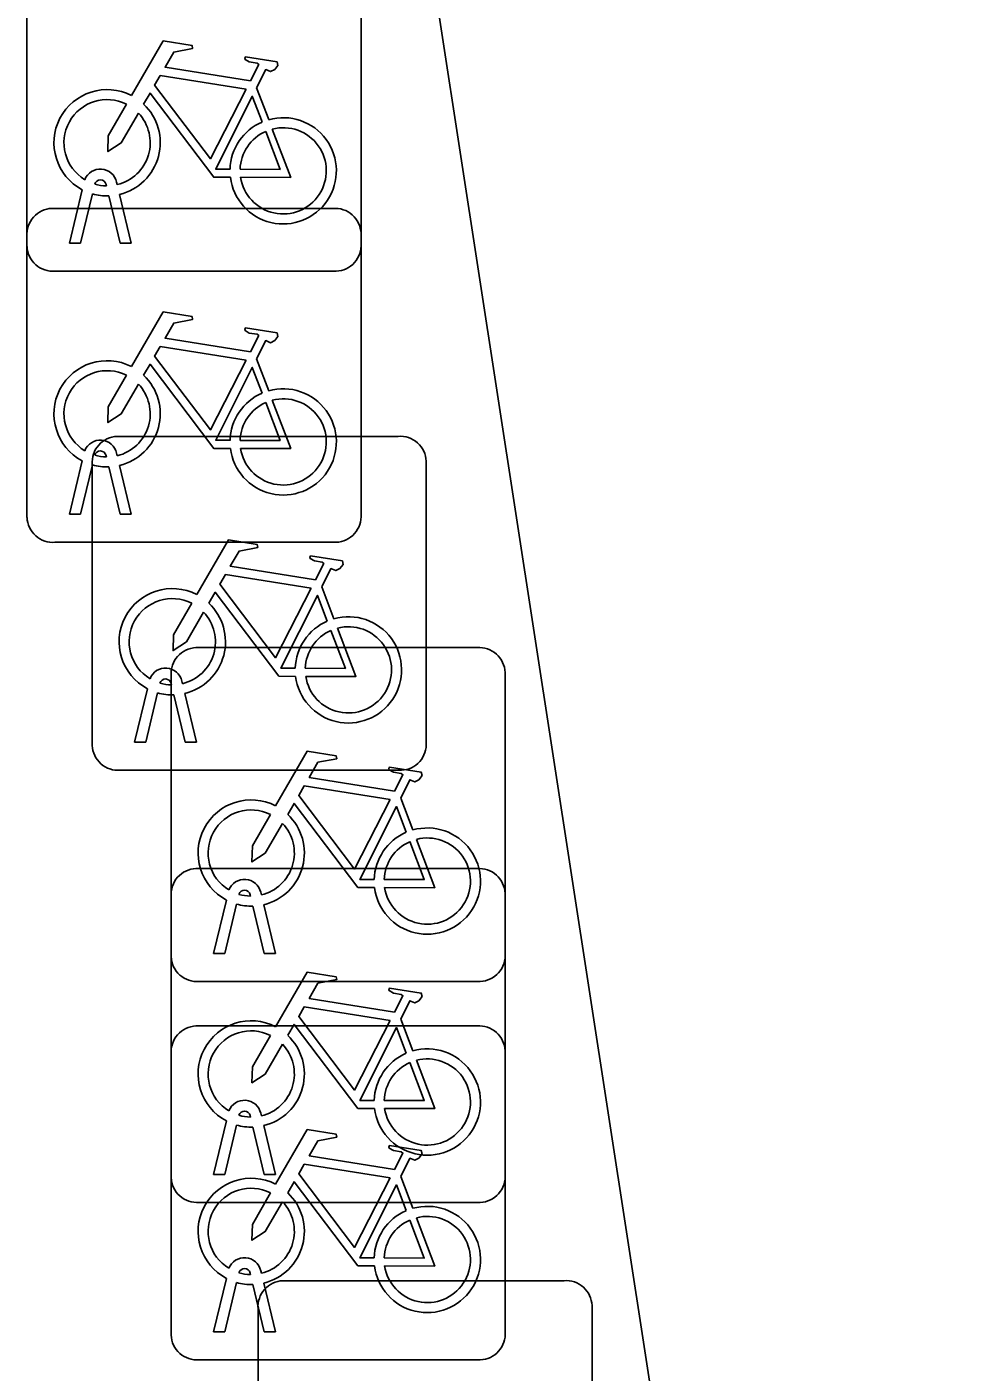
# Model space of a CAD drawing. Extents: x 158038 to 159242, y 380133 to 381214.
# Drawn here: x 158756.877 to 158759.689, y 381071.161 to 381075.185 of the extents above; entities that cross this region are included whole.
import ezdxf

# ---------------------------------------------------------------- set-up
doc = ezdxf.new("R2010")
doc.units = 0
doc.layers.add('IMGEO_Fietsenrek', color=7, linetype='Continuous')
doc.layers.add('IMGEO_Rijbaan_lokaal_open', color=7, linetype='Continuous')

msp = doc.modelspace()

# ---------------------------------------------------------------- linework, layer by layer
at = {"layer": 'IMGEO_Fietsenrek'}
for p, q in [((158756.8775, 381074.5289), (158756.8775, 381075.3698)), ((158756.8775, 381075.3698), (158756.8775, 381074.5289)), ((158757.8765, 381075.3791), (158757.8765, 381074.5382)), ((158757.8765, 381074.5382), (158757.8765, 381075.3791)), ((158757.5642, 381075.0032), (158757.6005, 381074.908)), ((158757.1149, 381074.7099), (158757.1139, 381074.7142)), ((158757.1456, 381074.7214), (158757.1474, 381074.7135)), ((158757.0045, 381074.5383), (158757.0428, 381074.6983)), ((158757.0732, 381074.6861), (158757.0379, 381074.5383)), ((158757.156, 381074.5383), (158757.1221, 381074.68)), ((158757.1544, 381074.6843), (158757.1894, 381074.5383)), ((158756.9519, 381074.6425), (158757.7928, 381074.6425)), ((158757.7928, 381074.6425), (158756.9519, 381074.6425)), ((158756.8775, 381073.7179), (158756.8775, 381074.5588)), ((158756.8775, 381074.5588), (158756.8775, 381073.7179)), ((158757.8765, 381074.5681), (158757.8765, 381073.7272)), ((158757.8765, 381073.7272), (158757.8765, 381074.5681)), ((158757.0379, 381074.5383), (158757.0045, 381074.5383)), ((158757.1894, 381074.5383), (158757.156, 381074.5383)), ((158757.8021, 381074.4545), (158756.9612, 381074.4545)), ((158756.9612, 381074.4545), (158757.8021, 381074.4545)), ((158757.5642, 381074.1922), (158757.6005, 381074.097)), ((158757.1469, 381073.9605), (158757.9878, 381073.9605)), ((158757.9878, 381073.9605), (158757.1469, 381073.9605)), ((158757.1456, 381073.9104), (158757.1474, 381073.9025)), ((158757.0045, 381073.7273), (158757.0428, 381073.8873)), ((158757.0732, 381073.8751), (158757.0379, 381073.7273)), ((158757.0725, 381073.0359), (158757.0725, 381073.8768)), ((158757.0725, 381073.8768), (158757.0725, 381073.0359)), ((158757.1149, 381073.8989), (158757.1139, 381073.9032)), ((158757.156, 381073.7273), (158757.1221, 381073.869)), ((158757.1544, 381073.8733), (158757.1894, 381073.7273)), ((158758.0715, 381073.8861), (158758.0715, 381073.0452)), ((158758.0715, 381073.0452), (158758.0715, 381073.8861)), ((158757.0379, 381073.7273), (158757.0045, 381073.7273)), ((158757.1894, 381073.7273), (158757.156, 381073.7273)), ((158757.8021, 381073.6435), (158756.9612, 381073.6435)), ((158756.9612, 381073.6435), (158757.8021, 381073.6435)), ((158757.7592, 381073.5102), (158757.7955, 381073.415)), ((158757.3829, 381073.3285), (158758.2238, 381073.3285)), ((158758.2238, 381073.3285), (158757.3829, 381073.3285)), ((158757.3085, 381072.4039), (158757.3085, 381073.2448)), ((158757.3085, 381073.2448), (158757.3085, 381072.4039)), ((158757.3406, 381073.2284), (158757.3424, 381073.2205)), ((158758.3075, 381073.2541), (158758.3075, 381072.4132)), ((158758.3075, 381072.4132), (158758.3075, 381073.2541)), ((158757.1995, 381073.0453), (158757.2378, 381073.2053)), ((158757.2682, 381073.1931), (158757.2329, 381073.0453)), ((158757.3099, 381073.2169), (158757.3089, 381073.2212)), ((158757.351, 381073.0453), (158757.3171, 381073.187)), ((158757.3494, 381073.1913), (158757.3844, 381073.0453)), ((158757.2329, 381073.0453), (158757.1995, 381073.0453)), ((158757.3844, 381073.0453), (158757.351, 381073.0453)), ((158757.9971, 381072.9615), (158757.1562, 381072.9615)), ((158757.1562, 381072.9615), (158757.9971, 381072.9615)), ((158757.9952, 381072.8782), (158758.0315, 381072.783)), ((158757.3829, 381072.6675), (158758.2238, 381072.6675)), ((158758.2238, 381072.6675), (158757.3829, 381072.6675)), ((158757.3085, 381071.7429), (158757.3085, 381072.5838)), ((158757.3085, 381072.5838), (158757.3085, 381071.7429)), ((158757.5459, 381072.5849), (158757.5449, 381072.5892)), ((158757.5766, 381072.5964), (158757.5784, 381072.5885)), ((158758.3075, 381072.5931), (158758.3075, 381071.7522)), ((158758.3075, 381071.7522), (158758.3075, 381072.5931)), ((158757.4355, 381072.4133), (158757.4738, 381072.5733)), ((158757.5042, 381072.5611), (158757.4689, 381072.4133)), ((158757.587, 381072.4133), (158757.5531, 381072.555)), ((158757.5854, 381072.5593), (158757.6204, 381072.4133)), ((158757.4689, 381072.4133), (158757.4355, 381072.4133)), ((158757.6204, 381072.4133), (158757.587, 381072.4133)), ((158758.2331, 381072.3295), (158757.3922, 381072.3295)), ((158757.3922, 381072.3295), (158758.2331, 381072.3295)), ((158757.3829, 381072.1965), (158758.2238, 381072.1965)), ((158758.2238, 381072.1965), (158757.3829, 381072.1965)), ((158757.9952, 381072.2172), (158758.0315, 381072.122)), ((158757.3085, 381071.2719), (158757.3085, 381072.1128)), ((158757.3085, 381072.1128), (158757.3085, 381071.2719)), ((158758.3075, 381072.1221), (158758.3075, 381071.2812)), ((158758.3075, 381071.2812), (158758.3075, 381072.1221)), ((158757.4355, 381071.7523), (158757.4738, 381071.9123)), ((158757.5042, 381071.9001), (158757.4689, 381071.7523)), ((158757.5459, 381071.9239), (158757.5449, 381071.9282)), ((158757.5766, 381071.9354), (158757.5784, 381071.9275)), ((158757.5854, 381071.8983), (158757.6204, 381071.7523)), ((158757.587, 381071.7523), (158757.5531, 381071.894)), ((158757.4689, 381071.7523), (158757.4355, 381071.7523)), ((158757.6204, 381071.7523), (158757.587, 381071.7523)), ((158757.9952, 381071.7462), (158758.0315, 381071.651)), ((158758.2331, 381071.6685), (158757.3922, 381071.6685)), ((158757.3922, 381071.6685), (158758.2331, 381071.6685)), ((158757.5459, 381071.4529), (158757.5449, 381071.4572)), ((158757.5766, 381071.4644), (158757.5784, 381071.4565)), ((158757.4355, 381071.2813), (158757.4738, 381071.4413)), ((158757.5042, 381071.4291), (158757.4689, 381071.2813)), ((158757.587, 381071.2813), (158757.5531, 381071.423)), ((158757.5854, 381071.4273), (158757.6204, 381071.2813)), ((158757.6429, 381071.4345), (158758.4838, 381071.4345)), ((158758.4838, 381071.4345), (158757.6429, 381071.4345)), ((158757.5685, 381070.5099), (158757.5685, 381071.3508)), ((158757.5685, 381071.3508), (158757.5685, 381070.5099)), ((158758.5675, 381071.3601), (158758.5675, 381070.5192)), ((158758.5675, 381070.5192), (158758.5675, 381071.3601)), ((158757.4689, 381071.2813), (158757.4355, 381071.2813)), ((158757.6204, 381071.2813), (158757.587, 381071.2813)), ((158758.2331, 381071.1975), (158757.3922, 381071.1975)), ((158757.3922, 381071.1975), (158758.2331, 381071.1975))]:
    msp.add_line(p, q, dxfattribs=at)
for points in [[(158757.1901, 381074.9802), (158757.2848, 381075.1437), (158757.371, 381075.1299), (158757.3727, 381075.1212), (158757.3166, 381075.1103), (158757.2904, 381075.065), (158757.5456, 381075.0242)], [(158757.5456, 381075.0242), (158757.5706, 381075.073), (158757.5655, 381075.077), (158757.5423, 381075.0807), (158757.5296, 381075.0882), (158757.5286, 381075.0913), (158757.5308, 381075.0959), (158757.6256, 381075.0808), (158757.6279, 381075.0705), (158757.6185, 381075.0581), (158757.6061, 381075.0517), (158757.5916, 381075.0579), (158757.5642, 381075.0032)], [(158757.5327, 381074.999), (158757.2759, 381075.04), (158757.2592, 381075.0112), (158757.4262, 381074.7909), (158757.5327, 381074.999)], [(158757.4858, 381074.7355), (158757.4361, 381074.7356), (158757.2454, 381074.9873), (158757.2264, 381074.9545)], [(158757.5807, 381074.901), (158757.5514, 381074.9778), (158757.442, 381074.7597), (158757.4847, 381074.7596)], [(158757.2108, 381074.9277), (158757.1592, 381074.8385), (158757.1193, 381074.8125), (158757.1205, 381074.86), (158757.175, 381074.9542)], [(158757.6112, 381074.8798), (158757.6662, 381074.7352), (158757.5161, 381074.7355)], [(158757.5147, 381074.7595), (158757.6346, 381074.7593), (158757.5914, 381074.8729)], [(158757.1901, 381074.1692), (158757.2848, 381074.3327), (158757.371, 381074.3189), (158757.3727, 381074.3102), (158757.3166, 381074.2993), (158757.2904, 381074.254), (158757.5456, 381074.2132)], [(158757.5456, 381074.2132), (158757.5706, 381074.262), (158757.5655, 381074.266), (158757.5423, 381074.2697), (158757.5296, 381074.2772), (158757.5286, 381074.2803), (158757.5308, 381074.2849), (158757.6256, 381074.2698), (158757.6279, 381074.2595), (158757.6185, 381074.2471), (158757.6061, 381074.2407), (158757.5916, 381074.2469), (158757.5642, 381074.1922)], [(158757.5327, 381074.188), (158757.2759, 381074.229), (158757.2592, 381074.2002), (158757.4262, 381073.9799), (158757.5327, 381074.188)], [(158757.4858, 381073.9245), (158757.4361, 381073.9246), (158757.2454, 381074.1763), (158757.2264, 381074.1435)], [(158757.5807, 381074.09), (158757.5514, 381074.1668), (158757.442, 381073.9487), (158757.4847, 381073.9486)], [(158757.2108, 381074.1167), (158757.1592, 381074.0275), (158757.1193, 381074.0015), (158757.1205, 381074.049), (158757.175, 381074.1432)], [(158757.5147, 381073.9485), (158757.6346, 381073.9483), (158757.5914, 381074.0619)], [(158757.6112, 381074.0688), (158757.6662, 381073.9242), (158757.5161, 381073.9245)], [(158757.3851, 381073.4872), (158757.4798, 381073.6507), (158757.566, 381073.6369), (158757.5677, 381073.6282), (158757.5116, 381073.6173), (158757.4854, 381073.572), (158757.7406, 381073.5312)], [(158757.7406, 381073.5312), (158757.7656, 381073.58), (158757.7605, 381073.584), (158757.7373, 381073.5877), (158757.7246, 381073.5952), (158757.7236, 381073.5983), (158757.7258, 381073.6029), (158757.8206, 381073.5878), (158757.8229, 381073.5775), (158757.8135, 381073.5651), (158757.8011, 381073.5587), (158757.7866, 381073.5649), (158757.7592, 381073.5102)], [(158757.7277, 381073.506), (158757.4709, 381073.547), (158757.4542, 381073.5182), (158757.6212, 381073.2979), (158757.7277, 381073.506)], [(158757.6808, 381073.2425), (158757.6311, 381073.2426), (158757.4404, 381073.4943), (158757.4214, 381073.4615)], [(158757.7757, 381073.408), (158757.7464, 381073.4848), (158757.637, 381073.2667), (158757.6797, 381073.2666)], [(158757.4058, 381073.4347), (158757.3542, 381073.3455), (158757.3143, 381073.3195), (158757.3155, 381073.367), (158757.37, 381073.4612)], [(158757.8062, 381073.3868), (158757.8612, 381073.2422), (158757.7111, 381073.2425)], [(158757.7097, 381073.2665), (158757.8296, 381073.2663), (158757.7864, 381073.3799)], [(158757.6211, 381072.8552), (158757.7158, 381073.0187), (158757.802, 381073.0049), (158757.8037, 381072.9962), (158757.7476, 381072.9853), (158757.7214, 381072.94), (158757.9766, 381072.8992)], [(158757.9766, 381072.8992), (158758.0016, 381072.948), (158757.9965, 381072.952), (158757.9733, 381072.9557), (158757.9606, 381072.9632), (158757.9596, 381072.9663), (158757.9618, 381072.9709), (158758.0566, 381072.9558), (158758.0589, 381072.9455), (158758.0495, 381072.9331), (158758.0371, 381072.9267), (158758.0226, 381072.9329), (158757.9952, 381072.8782)], [(158757.9637, 381072.874), (158757.7069, 381072.915), (158757.6902, 381072.8862), (158757.8572, 381072.6659), (158757.9637, 381072.874)], [(158757.9168, 381072.6105), (158757.8671, 381072.6106), (158757.6764, 381072.8623), (158757.6574, 381072.8295)], [(158757.6418, 381072.8027), (158757.5902, 381072.7135), (158757.5503, 381072.6875), (158757.5515, 381072.735), (158757.606, 381072.8292)], [(158758.0117, 381072.776), (158757.9824, 381072.8528), (158757.873, 381072.6347), (158757.9157, 381072.6346)], [(158757.9457, 381072.6345), (158758.0656, 381072.6343), (158758.0224, 381072.7479)], [(158758.0422, 381072.7548), (158758.0972, 381072.6102), (158757.9471, 381072.6105)], [(158757.6211, 381072.1942), (158757.7158, 381072.3577), (158757.802, 381072.3439), (158757.8037, 381072.3352), (158757.7476, 381072.3243), (158757.7214, 381072.279), (158757.9766, 381072.2382)], [(158757.9766, 381072.2382), (158758.0016, 381072.287), (158757.9965, 381072.291), (158757.9733, 381072.2947), (158757.9606, 381072.3022), (158757.9596, 381072.3053), (158757.9618, 381072.3099), (158758.0566, 381072.2948), (158758.0589, 381072.2845), (158758.0495, 381072.2721), (158758.0371, 381072.2657), (158758.0226, 381072.2719), (158757.9952, 381072.2172)], [(158757.9637, 381072.213), (158757.7069, 381072.254), (158757.6902, 381072.2252), (158757.8572, 381072.0049), (158757.9637, 381072.213)], [(158757.9168, 381071.9495), (158757.8671, 381071.9496), (158757.6764, 381072.2013), (158757.6574, 381072.1685)], [(158758.0117, 381072.115), (158757.9824, 381072.1918), (158757.873, 381071.9737), (158757.9157, 381071.9736)], [(158757.6418, 381072.1417), (158757.5902, 381072.0525), (158757.5503, 381072.0265), (158757.5515, 381072.074), (158757.606, 381072.1682)], [(158757.9457, 381071.9735), (158758.0656, 381071.9733), (158758.0224, 381072.0869)], [(158758.0422, 381072.0938), (158758.0972, 381071.9492), (158757.9471, 381071.9495)], [(158757.6211, 381071.7232), (158757.7158, 381071.8867), (158757.802, 381071.8729), (158757.8037, 381071.8642), (158757.7476, 381071.8533), (158757.7214, 381071.808), (158757.9766, 381071.7672)], [(158757.9766, 381071.7672), (158758.0016, 381071.816), (158757.9965, 381071.82), (158757.9733, 381071.8237), (158757.9606, 381071.8312), (158757.9596, 381071.8343), (158757.9618, 381071.8389), (158758.0566, 381071.8238), (158758.0589, 381071.8135), (158758.0495, 381071.8011), (158758.0371, 381071.7947), (158758.0226, 381071.8009), (158757.9952, 381071.7462)], [(158757.9637, 381071.742), (158757.7069, 381071.783), (158757.6902, 381071.7542), (158757.8572, 381071.5339), (158757.9637, 381071.742)], [(158757.6418, 381071.6707), (158757.5902, 381071.5815), (158757.5503, 381071.5555), (158757.5515, 381071.603), (158757.606, 381071.6972)], [(158757.9168, 381071.4785), (158757.8671, 381071.4786), (158757.6764, 381071.7303), (158757.6574, 381071.6975)], [(158758.0117, 381071.644), (158757.9824, 381071.7208), (158757.873, 381071.5027), (158757.9157, 381071.5026)], [(158757.9457, 381071.5025), (158758.0656, 381071.5023), (158758.0224, 381071.6159)], [(158758.0422, 381071.6228), (158758.0972, 381071.4782), (158757.9471, 381071.4785)]]:
    msp.add_lwpolyline(points, dxfattribs=at)
for centre, radius, start, end in [((158757.1171, 381074.8389), 0.159, 62.6766, 242.1369), ((158757.1171, 381074.8389), 0.129, 63.3192, 238.903), ((158757.1171, 381074.8389), 0.129, 283.6043, 43.4302), ((158757.1171, 381074.8389), 0.159, 283.5766, 46.6042), ((158757.6437, 381074.7549), 0.159, 113.3408, 178.3217), ((158757.6437, 381074.7549), 0.159, 187.0065, 105.7708), ((158757.6437, 381074.7549), 0.129, 188.6715, 104.5883), ((158757.6437, 381074.7549), 0.129, 113.923, 177.9556), ((158757.0969, 381074.7103), 0.0499, 12.8025, 158.6934), ((158757.0969, 381074.7103), 0.0174, 12.8025, 163.4502), ((158757.1171, 381074.8389), 0.129, 253.415, 269.0204), ((158757.1171, 381074.8389), 0.159, 253.9967, 271.7867), ((158756.9552, 381074.5646), 0.0779, 92.4484, 184.2845), ((158756.9552, 381074.5646), 0.0779, 92.4484, 184.2845), ((158757.7986, 381074.5648), 0.0779, 2.4484, 94.2845), ((158757.7986, 381074.5648), 0.0779, 2.4484, 94.2845), ((158756.9554, 381074.5322), 0.0779, 182.4484, 274.2845), ((158756.9554, 381074.5322), 0.0779, 182.4484, 274.2845), ((158757.7988, 381074.5324), 0.0779, 272.4484, 4.2845), ((158757.7988, 381074.5324), 0.0779, 272.4484, 4.2845), ((158757.1171, 381074.0279), 0.159, 62.6766, 242.1369), ((158757.1171, 381074.0279), 0.129, 63.3192, 238.903), ((158757.1171, 381074.0279), 0.129, 283.6043, 43.4302), ((158757.1171, 381074.0279), 0.159, 283.5766, 46.6042), ((158757.6437, 381073.9439), 0.159, 113.3408, 178.3217), ((158757.6437, 381073.9439), 0.159, 187.0065, 105.7708), ((158757.6437, 381073.9439), 0.129, 188.6715, 104.5883), ((158757.6437, 381073.9439), 0.129, 113.923, 177.9556), ((158757.0969, 381073.8993), 0.0499, 12.8025, 158.6934), ((158757.1502, 381073.8826), 0.0779, 92.4484, 184.2845), ((158757.1502, 381073.8826), 0.0779, 92.4484, 184.2845), ((158757.9936, 381073.8828), 0.0779, 2.4484, 94.2845), ((158757.9936, 381073.8828), 0.0779, 2.4484, 94.2845), ((158757.0969, 381073.8993), 0.0174, 12.8025, 163.4502), ((158757.1171, 381074.0279), 0.159, 253.9967, 271.7867), ((158757.1171, 381074.0279), 0.129, 253.415, 269.0204), ((158756.9554, 381073.7212), 0.0779, 182.4484, 274.2845), ((158756.9554, 381073.7212), 0.0779, 182.4484, 274.2845), ((158757.7988, 381073.7214), 0.0779, 272.4484, 4.2845), ((158757.7988, 381073.7214), 0.0779, 272.4484, 4.2845), ((158757.3121, 381073.3459), 0.159, 62.6766, 242.1369), ((158757.3121, 381073.3459), 0.129, 63.3192, 238.903), ((158757.3121, 381073.3459), 0.129, 283.6043, 43.4302), ((158757.3121, 381073.3459), 0.159, 283.5766, 46.6042), ((158757.8387, 381073.2619), 0.159, 113.3408, 178.3217), ((158757.8387, 381073.2619), 0.159, 187.0065, 105.7708), ((158757.8387, 381073.2619), 0.129, 188.6715, 104.5883), ((158757.8387, 381073.2619), 0.129, 113.923, 177.9556), ((158757.3862, 381073.2506), 0.0779, 92.4484, 184.2845), ((158757.3862, 381073.2506), 0.0779, 92.4484, 184.2845), ((158758.2296, 381073.2508), 0.0779, 2.4484, 94.2845), ((158758.2296, 381073.2508), 0.0779, 2.4484, 94.2845), ((158757.2919, 381073.2173), 0.0499, 12.8025, 158.6934), ((158757.2919, 381073.2173), 0.0174, 12.8025, 163.4502), ((158757.3121, 381073.3459), 0.159, 253.9967, 271.7867), ((158757.3121, 381073.3459), 0.129, 253.415, 269.0204), ((158757.1504, 381073.0392), 0.0779, 182.4484, 274.2845), ((158757.1504, 381073.0392), 0.0779, 182.4484, 274.2845), ((158757.9938, 381073.0394), 0.0779, 272.4484, 4.2845), ((158757.9938, 381073.0394), 0.0779, 272.4484, 4.2845), ((158757.5481, 381072.7139), 0.159, 62.6766, 242.1369), ((158757.5481, 381072.7139), 0.129, 63.3192, 238.903), ((158757.5481, 381072.7139), 0.159, 283.5766, 46.6042), ((158757.5481, 381072.7139), 0.129, 283.6043, 43.4302), ((158758.0747, 381072.6299), 0.159, 187.0065, 105.7708), ((158758.0747, 381072.6299), 0.159, 113.3408, 178.3217), ((158758.0747, 381072.6299), 0.129, 113.923, 177.9556), ((158758.0747, 381072.6299), 0.129, 188.6715, 104.5883), ((158757.3862, 381072.5896), 0.0779, 92.4484, 184.2845), ((158757.3862, 381072.5896), 0.0779, 92.4484, 184.2845), ((158758.2296, 381072.5898), 0.0779, 2.4484, 94.2845), ((158758.2296, 381072.5898), 0.0779, 2.4484, 94.2845), ((158757.5279, 381072.5853), 0.0499, 12.8025, 158.6934), ((158757.5279, 381072.5853), 0.0174, 12.8025, 163.4502), ((158757.5481, 381072.7139), 0.129, 253.415, 269.0204), ((158757.5481, 381072.7139), 0.159, 253.9967, 271.7867), ((158757.3864, 381072.4072), 0.0779, 182.4484, 274.2845), ((158757.3864, 381072.4072), 0.0779, 182.4484, 274.2845), ((158758.2298, 381072.4074), 0.0779, 272.4484, 4.2845), ((158758.2298, 381072.4074), 0.0779, 272.4484, 4.2845), ((158757.3862, 381072.1186), 0.0779, 92.4484, 184.2845), ((158757.3862, 381072.1186), 0.0779, 92.4484, 184.2845), ((158757.5481, 381072.0529), 0.159, 62.6766, 242.1369), ((158757.5481, 381072.0529), 0.129, 63.3192, 238.903), ((158758.2296, 381072.1188), 0.0779, 2.4484, 94.2845), ((158758.2296, 381072.1188), 0.0779, 2.4484, 94.2845), ((158757.5481, 381072.0529), 0.129, 283.6043, 43.4302), ((158757.5481, 381072.0529), 0.159, 283.5766, 46.6042), ((158758.0747, 381071.9689), 0.159, 113.3408, 178.3217), ((158758.0747, 381071.9689), 0.159, 187.0065, 105.7708), ((158758.0747, 381071.9689), 0.129, 188.6715, 104.5883), ((158758.0747, 381071.9689), 0.129, 113.923, 177.9556), ((158757.5279, 381071.9243), 0.0499, 12.8025, 158.6934), ((158757.5279, 381071.9243), 0.0174, 12.8025, 163.4502), ((158757.5481, 381072.0529), 0.159, 253.9967, 271.7867), ((158757.5481, 381072.0529), 0.129, 253.415, 269.0204), ((158757.3864, 381071.7462), 0.0779, 182.4484, 274.2845), ((158757.3864, 381071.7462), 0.0779, 182.4484, 274.2845), ((158757.5481, 381071.5819), 0.159, 62.6766, 242.1369), ((158758.2298, 381071.7464), 0.0779, 272.4484, 4.2845), ((158758.2298, 381071.7464), 0.0779, 272.4484, 4.2845), ((158757.5481, 381071.5819), 0.129, 63.3192, 238.903), ((158757.5481, 381071.5819), 0.159, 283.5766, 46.6042), ((158757.5481, 381071.5819), 0.129, 283.6043, 43.4302), ((158758.0747, 381071.4979), 0.159, 187.0065, 105.7708), ((158758.0747, 381071.4979), 0.159, 113.3408, 178.3217), ((158758.0747, 381071.4979), 0.129, 113.923, 177.9556), ((158758.0747, 381071.4979), 0.129, 188.6715, 104.5883), ((158757.5279, 381071.4533), 0.0499, 12.8025, 158.6934), ((158757.5279, 381071.4533), 0.0174, 12.8025, 163.4502), ((158757.5481, 381071.5819), 0.129, 253.415, 269.0204), ((158757.5481, 381071.5819), 0.159, 253.9967, 271.7867), ((158757.6462, 381071.3566), 0.0779, 92.4484, 184.2845), ((158757.6462, 381071.3566), 0.0779, 92.4484, 184.2845), ((158758.4896, 381071.3568), 0.0779, 2.4484, 94.2845), ((158758.4896, 381071.3568), 0.0779, 2.4484, 94.2845), ((158757.3864, 381071.2752), 0.0779, 182.4484, 274.2845), ((158757.3864, 381071.2752), 0.0779, 182.4484, 274.2845), ((158758.2298, 381071.2754), 0.0779, 272.4484, 4.2845), ((158758.2298, 381071.2754), 0.0779, 272.4484, 4.2845)]:
    msp.add_arc(centre, radius, start, end, dxfattribs=at)
at = {"layer": 'IMGEO_Rijbaan_lokaal_open'}
msp.add_lwpolyline([(158758.363, 381058.207), (158758.825, 381059.226), (158759.194, 381060.283), (158759.437, 381061.223), (158759.62, 381062.499), (158759.689, 381063.787), (158759.643, 381065.075), (158759.487, 381066.32), (158759.172, 381068.325), (158756.951, 381082.748)], dxfattribs=at)

doc.saveas('drawing.dxf')
